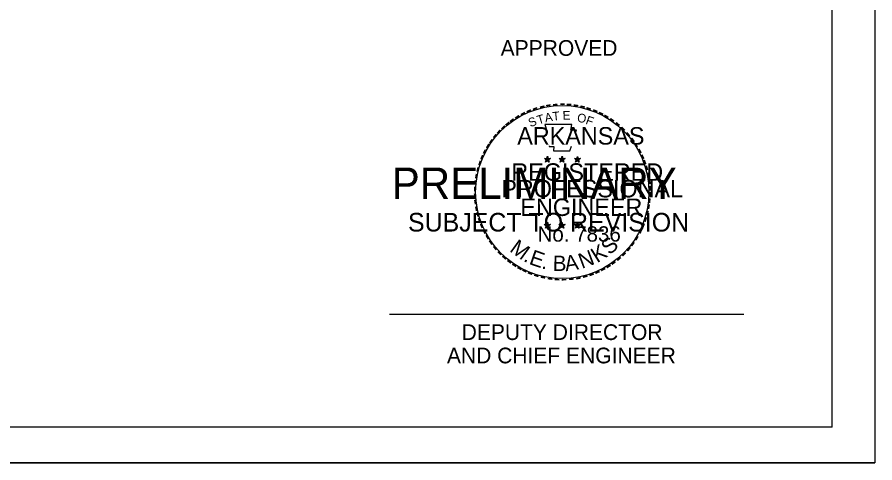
# Model space of a CAD drawing. Extents: x 1369979 to 1371646, y 379997 to 381064.
# Drawn here: x 1371168.2 to 1371645.6, y 379997.4 to 380245.7 of the extents above; entities that cross this region are included whole.
import ezdxf

# ---------------------------------------------------------------- set-up
doc = ezdxf.new("R2010")
doc.units = 0
for name, color, linetype in [('R_Border', 7, 'Continuous'), ('R_Border PE', 7, 'Continuous'), ('R_Border Prem', 7, 'Continuous'), ('R_No Plot', 7, 'Continuous')]:
    doc.layers.add(name, color=color, linetype=linetype)

msp = doc.modelspace()

# ---------------------------------------------------------------- linework, layer by layer
at = {"layer": 'R_Border'}
for q in [(1371621.85, 381044.6), (1370040.95, 380017.3)]:
    msp.add_line((1371621.85, 380017.3), q, dxfattribs=at)
at = {"layer": 'R_Border PE'}
for p, q in [((1371461.68, 380166.97), (1371463.38, 380166.42)), ((1371461.68, 380166.97), (1371462.93, 380166.77)), ((1371461.68, 380166.97), (1371462.83, 380166.37)), ((1371462.33, 380164.97), (1371463.38, 380166.42)), ((1371462.33, 380164.97), (1371462.93, 380166.17)), ((1371462.33, 380164.97), (1371463.33, 380166.02)), ((1371463.38, 380168.22), (1371463.18, 380166.97)), ((1371464.43, 380164.97), (1371463.33, 380166.02)), ((1371463.38, 380166.42), (1371463.38, 380168.22)), ((1371463.38, 380168.22), (1371463.63, 380167.02)), ((1371465.03, 380166.97), (1371463.38, 380166.42)), ((1371464.43, 380164.97), (1371463.38, 380166.42)), ((1371465.03, 380166.97), (1371463.68, 380166.72)), ((1371464.43, 380164.97), (1371463.73, 380166.37)), ((1371465.03, 380166.97), (1371464.08, 380166.47)), ((1371469.83, 380166.97), (1371471.53, 380166.42)), ((1371469.83, 380166.97), (1371471.03, 380166.77)), ((1371469.83, 380166.97), (1371470.93, 380166.37)), ((1371470.43, 380164.97), (1371471.53, 380166.42)), ((1371470.43, 380164.97), (1371471.08, 380166.17)), ((1371470.43, 380164.97), (1371471.48, 380166.02)), ((1371471.53, 380168.22), (1371471.33, 380166.97)), ((1371472.53, 380164.97), (1371471.48, 380166.02)), ((1371471.53, 380166.42), (1371471.53, 380168.22)), ((1371471.53, 380168.22), (1371471.73, 380167.02)), ((1371473.18, 380166.97), (1371471.53, 380166.42)), ((1371472.53, 380164.97), (1371471.53, 380166.42)), ((1371473.18, 380166.97), (1371471.78, 380166.72)), ((1371472.53, 380164.97), (1371471.83, 380166.37)), ((1371473.18, 380166.97), (1371472.18, 380166.47)), ((1371478.38, 380166.92), (1371480.08, 380166.37)), ((1371478.38, 380166.92), (1371479.58, 380166.67)), ((1371478.38, 380166.92), (1371479.53, 380166.32)), ((1371478.98, 380164.92), (1371480.08, 380166.37)), ((1371478.98, 380164.92), (1371479.63, 380166.12)), ((1371478.98, 380164.92), (1371480.08, 380165.97)), ((1371480.08, 380168.12), (1371479.88, 380166.92)), ((1371480.08, 380166.37), (1371480.08, 380168.12)), ((1371480.08, 380168.12), (1371480.28, 380166.92)), ((1371481.78, 380166.92), (1371480.08, 380166.37)), ((1371481.08, 380164.92), (1371480.08, 380166.37)), ((1371481.08, 380164.92), (1371480.08, 380165.97)), ((1371481.78, 380166.92), (1371480.33, 380166.67)), ((1371481.08, 380164.92), (1371480.43, 380166.32)), ((1371481.78, 380166.92), (1371480.73, 380166.42)), ((1371461.63, 380130.17), (1371463.33, 380129.62)), ((1371461.63, 380130.17), (1371462.93, 380129.92)), ((1371461.63, 380130.17), (1371462.83, 380129.57)), ((1371463.33, 380131.37), (1371463.13, 380130.17)), ((1371463.33, 380129.62), (1371463.33, 380131.37)), ((1371463.33, 380131.37), (1371463.58, 380130.17)), ((1371465.03, 380130.17), (1371463.33, 380129.62)), ((1371465.03, 380130.17), (1371463.63, 380129.92)), ((1371465.03, 380130.17), (1371464.08, 380129.67)), ((1371469.78, 380130.17), (1371471.48, 380129.62)), ((1371469.78, 380130.17), (1371471.03, 380129.92)), ((1371469.78, 380130.17), (1371470.93, 380129.57)), ((1371471.48, 380131.37), (1371471.28, 380130.17)), ((1371471.48, 380129.62), (1371471.48, 380131.37)), ((1371471.48, 380131.37), (1371471.68, 380130.17)), ((1371473.18, 380130.17), (1371471.48, 380129.62)), ((1371473.18, 380130.17), (1371471.73, 380129.92)), ((1371473.18, 380130.17), (1371472.13, 380129.67)), ((1371478.38, 380130.12), (1371480.08, 380129.57)), ((1371478.38, 380130.12), (1371479.58, 380129.87)), ((1371478.38, 380130.12), (1371479.53, 380129.52)), ((1371480.08, 380131.32), (1371479.88, 380130.12)), ((1371480.08, 380129.57), (1371480.08, 380131.32)), ((1371480.08, 380131.32), (1371480.28, 380130.12)), ((1371481.78, 380130.12), (1371480.08, 380129.57)), ((1371481.78, 380130.12), (1371480.33, 380129.87)), ((1371481.78, 380130.12), (1371480.73, 380129.62)), ((1371462.33, 380128.17), (1371463.33, 380129.62)), ((1371462.33, 380128.17), (1371462.93, 380129.37)), ((1371462.33, 380128.17), (1371463.33, 380129.27)), ((1371464.43, 380128.17), (1371463.33, 380129.62)), ((1371464.43, 380128.17), (1371463.33, 380129.22)), ((1371464.43, 380128.17), (1371463.73, 380129.57)), ((1371470.43, 380128.17), (1371471.48, 380129.62)), ((1371470.43, 380128.17), (1371471.03, 380129.37)), ((1371470.43, 380128.17), (1371471.48, 380129.27)), ((1371472.48, 380128.17), (1371471.48, 380129.62)), ((1371472.48, 380128.17), (1371471.48, 380129.22)), ((1371472.48, 380128.17), (1371471.83, 380129.57)), ((1371478.98, 380128.12), (1371480.08, 380129.57)), ((1371478.98, 380128.12), (1371479.63, 380129.32)), ((1371478.98, 380128.12), (1371480.08, 380129.22)), ((1371481.08, 380128.12), (1371480.08, 380129.57)), ((1371481.08, 380128.12), (1371480.08, 380129.17)), ((1371481.08, 380128.12), (1371480.38, 380129.52)), ((1371375.53, 380080.19), (1371572.7, 380080.19))]:
    msp.add_line(p, q, dxfattribs=at)
for points in [[(1371461.88, 380185.82), (1371463.18, 380181.77)], [(1371478.93, 380181.37), (1371479.63, 380182.72), (1371476.33, 380182.62), (1371476.98, 380185.82), (1371461.88, 380185.82)], [(1371464.28, 380174.07), (1371464.28, 380173.62), (1371466.98, 380173.52), (1371466.73, 380171.22), (1371475.83, 380171.22), (1371476.83, 380173.82)], [(1371463.38, 380168.22), (1371464.43, 380164.97), (1371461.68, 380166.97), (1371465.03, 380166.97), (1371462.33, 380164.97), (1371463.38, 380168.22)], [(1371471.53, 380168.22), (1371472.53, 380164.97), (1371469.83, 380166.97), (1371473.18, 380166.97), (1371470.43, 380164.97), (1371471.53, 380168.22)], [(1371480.08, 380168.12), (1371481.08, 380164.92), (1371478.38, 380166.92), (1371481.78, 380166.92), (1371478.98, 380164.92), (1371480.08, 380168.12)], [(1371463.33, 380131.37), (1371464.43, 380128.17), (1371461.63, 380130.17), (1371465.03, 380130.17), (1371462.33, 380128.17), (1371463.33, 380131.37)], [(1371471.48, 380131.37), (1371472.48, 380128.17), (1371469.78, 380130.17), (1371473.18, 380130.17), (1371470.43, 380128.17), (1371471.48, 380131.37)], [(1371480.08, 380131.32), (1371481.08, 380128.12), (1371478.38, 380130.12), (1371481.78, 380130.12), (1371478.98, 380128.12), (1371480.08, 380131.32)]]:
    msp.add_lwpolyline(points, dxfattribs=at)
for centre, radius in [((1371471.6, 380148.23), 48.22), ((1371463.34, 380166.42), 0.837), ((1371463.34, 380166.42), 0.703), ((1371463.34, 380166.42), 0.563), ((1371463.34, 380166.42), 0.482), ((1371463.34, 380166.42), 0.363), ((1371463.34, 380166.42), 0.241), ((1371463.34, 380166.42), 0.144), ((1371471.45, 380166.42), 0.837), ((1371471.45, 380166.42), 0.703), ((1371471.45, 380166.42), 0.563), ((1371471.45, 380166.42), 0.482), ((1371471.45, 380166.42), 0.363), ((1371471.45, 380166.42), 0.241), ((1371471.45, 380166.42), 0.144), ((1371480.03, 380166.36), 0.837), ((1371480.03, 380166.36), 0.703), ((1371480.03, 380166.36), 0.563), ((1371480.03, 380166.36), 0.482), ((1371480.03, 380166.36), 0.363), ((1371480.03, 380166.36), 0.241), ((1371480.03, 380166.36), 0.144), ((1371463.32, 380129.61), 0.837), ((1371463.32, 380129.61), 0.703), ((1371463.32, 380129.61), 0.563), ((1371463.32, 380129.61), 0.482), ((1371471.43, 380129.61), 0.837), ((1371471.43, 380129.61), 0.703), ((1371471.43, 380129.61), 0.563), ((1371471.43, 380129.61), 0.482), ((1371480.02, 380129.56), 0.837), ((1371480.02, 380129.56), 0.703), ((1371480.02, 380129.56), 0.563), ((1371480.02, 380129.56), 0.482), ((1371463.32, 380129.61), 0.363), ((1371463.32, 380129.61), 0.241), ((1371463.32, 380129.61), 0.144), ((1371471.43, 380129.61), 0.363), ((1371471.43, 380129.61), 0.241), ((1371471.43, 380129.61), 0.144), ((1371480.02, 380129.56), 0.363), ((1371480.02, 380129.56), 0.241), ((1371480.02, 380129.56), 0.144)]:
    msp.add_circle(centre, radius, dxfattribs=at)
at = {"layer": 'R_No Plot'}
msp.add_line((1369978.95, 379997.41), (1371645.61, 379997.41), dxfattribs=at)
msp.add_lwpolyline([(1369978.91, 381064.07), (1371645.61, 381064.07), (1371645.61, 379997.39), (1369978.91, 379997.39)], close=True, dxfattribs=at)

# ---------------------------------------------------------------- texts
at = {"layer": 'R_Border PE'}
for s, height, p in [('APPROVED', 8.748, (1371437.33, 380224.12)), ('ARKANSAS', 9.72, (1371446.58, 380174.67)), ('REGISTERED', 9.72, (1371443.28, 380154.52)), ('PROFESSIONAL', 9.72, (1371437.73, 380145.27)), ('ENGINEER', 9.72, (1371448.33, 380134.92)), ('No. 7836', 8.539, (1371457.87, 380120.62)), ('DEPUTY DIRECTOR', 8.748, (1371415.64, 380065.82)), ('AND CHIEF ENGINEER', 8.748, (1371407.45, 380052.82))]:
    msp.add_text(s, height=height, dxfattribs=at).set_placement(p)
for s, height, rotation, p in [('-', 7.78, 10.2193, (1371462.73, 380193.27)), ('-', 7.78, 5.8968, (1371466.28, 380193.77)), ('-', 7.78, 0.1862, (1371470.03, 380194.12)), ('-', 7.78, 357.743, (1371473.53, 380194.07)), ('-', 7.78, 352.1617, (1371477.13, 380193.77)), ('-', 7.78, 28.7918, (1371449.63, 380188.47)), ('-', 7.78, 24.3072, (1371452.68, 380190.02)), ('-', 7.78, 19.1761, (1371455.83, 380191.32)), ('-', 7.78, 13.6301, (1371459.48, 380192.47)), ('A', 4.86, 11.2132, (1371462.33, 380187.07)), ('T', 4.86, 6.0228, (1371466.43, 380187.92)), ('E', 4.86, 0.8323, (1371471.83, 380188.47)), ('-', 7.78, 347.2049, (1371480.63, 380193.27)), ('-', 7.78, 342.3362, (1371483.78, 380192.47)), ('-', 7.78, 337.8551, (1371487.28, 380191.42)), ('-', 7.78, 334.1211, (1371490.38, 380190.12)), ('-', 7.78, 38.9507, (1371441.63, 380182.92)), ('-', 7.78, 36.2317, (1371443.88, 380184.77)), ('-', 7.78, 34.0636, (1371446.73, 380186.67)), ('S', 4.86, 21.594, (1371453.88, 380184.27)), ('T', 4.86, 16.4036, (1371458.33, 380185.87)), ('O', 4.86, 350.4515, (1371479.63, 380187.42)), ('F', 4.86, 340.0707, (1371484.28, 380186.32)), ('-', 7.78, 329.6409, (1371493.18, 380188.72)), ('-', 7.78, 325.8627, (1371496.28, 380186.97)), ('-', 7.78, 48.4231, (1371437.33, 380178.52)), ('-', 7.78, 42.9622, (1371439.53, 380180.87)), ('-', 7.78, 320.5297, (1371499.28, 380184.92)), ('-', 7.78, 315.5786, (1371502.18, 380182.52)), ('-', 7.78, 54.2325, (1371433.38, 380173.42)), ('-', 7.78, 50.6142, (1371435.33, 380176.22)), ('-', 7.78, 309.8797, (1371504.93, 380179.82)), ('-', 7.78, 306.6522, (1371507.53, 380176.92)), ('-', 7.78, 58.0706, (1371431.78, 380170.87)), ('-', 6.8, 303.6753, (1371509.83, 380174.17)), ('-', 7.78, 67.7743, (1371428.98, 380164.92)), ('-', 7.78, 62.8713, (1371430.23, 380167.87)), ('-', 7.78, 299.6684, (1371511.43, 380171.17)), ('-', 7.78, 294.6628, (1371513.03, 380168.22)), ('-', 7.78, 72.3945, (1371427.98, 380161.87)), ('-', 7.78, 290.5728, (1371514.23, 380165.47)), ('-', 7.78, 75.461, (1371426.98, 380158.37)), ('-', 7.78, 285.1233, (1371515.38, 380162.62)), ('-', 7.78, 280.5493, (1371516.38, 380158.97)), ('-', 7.78, 85.1863, (1371425.98, 380151.57)), ('-', 7.78, 81.2013, (1371426.38, 380154.92)), ('-', 7.78, 276.5962, (1371517.13, 380155.32)), ('-', 7.78, 89.0622, (1371425.88, 380148.17)), ('-', 7.78, 274.3301, (1371517.43, 380151.77)), ('-', 7.78, 94.1959, (1371426.03, 380144.62)), ('-', 7.78, 263.5172, (1371517.48, 380145.47)), ('-', 7.78, 269.9407, (1371517.58, 380148.67)), ('-', 7.78, 98.9479, (1371426.38, 380141.42)), ('-', 7.78, 101.7149, (1371427.03, 380137.82)), ('-', 7.78, 260.9953, (1371517.13, 380142.27)), ('-', 7.78, 105.4578, (1371427.83, 380134.92)), ('-', 7.78, 255.7626, (1371516.63, 380138.97)), ('-', 7.78, 109.0874, (1371428.83, 380131.87)), ('-', 7.78, 114.0643, (1371430.08, 380128.97)), ('-', 7.78, 247.8887, (1371514.68, 380132.22)), ('-', 7.78, 252.8681, (1371515.73, 380135.47)), ('-', 7.78, 115.7289, (1371431.58, 380125.97)), ('-', 7.78, 244.6197, (1371513.38, 380129.17)), ('-', 7.78, 120.4471, (1371433.33, 380123.12)), ('-', 7.78, 125.8934, (1371435.23, 380120.42)), ('M', 8.54, 323.9056, (1371441.85, 380115.52)), ('S', 8.54, 42.9205, (1371498.04, 380112.79)), ('-', 7.78, 233.8452, (1371509.53, 380122.37)), ('-', 7.78, 239.0712, (1371511.48, 380125.52)), ('-', 7.78, 130.7181, (1371437.53, 380117.67)), ('E', 8.54, 340.8881, (1371452.7, 380108.26)), ('N', 8.54, 20.5042, (1371482.53, 380105.39)), ('K', 8.54, 32.2382, (1371491.01, 380108.51)), ('-', 7.78, 231.2538, (1371507.43, 380119.57)), ('-', 7.78, 134.2238, (1371440.03, 380115.07)), ('-', 7.78, 138.9338, (1371442.58, 380112.82)), ('B', 8.54, 359.3149, (1371466.31, 380104.33)), ('A', 8.54, 8.7702, (1371473.59, 380104.06)), ('-', 7.78, 221.0851, (1371502.58, 380114.37)), ('-', 7.78, 225.7653, (1371505.08, 380116.87)), ('-', 7.78, 144.6463, (1371445.28, 380110.82)), ('-', 7.78, 148.0898, (1371447.98, 380109.02)), ('-', 7.78, 151.5704, (1371450.78, 380107.42)), ('.', 8.54, 336.3407, (1371449.59, 380109.88)), ('.', 8.54, 350.694, (1371459.79, 380105.62)), ('-', 7.78, 212.2491, (1371497.33, 380110.22)), ('-', 7.78, 215.7363, (1371499.88, 380112.12)), ('-', 7.78, 154.6002, (1371453.38, 380106.27)), ('-', 7.78, 158.5612, (1371456.38, 380105.02)), ('-', 7.78, 162.7983, (1371459.73, 380103.97)), ('-', 7.78, 195.4743, (1371485.28, 380104.47)), ('-', 7.78, 200.7184, (1371488.58, 380105.62)), ('-', 7.78, 204.2516, (1371491.58, 380106.92)), ('-', 7.78, 207.3568, (1371494.58, 380108.52)), ('-', 7.78, 167.5555, (1371463.18, 380103.22)), ('-', 7.78, 173.1155, (1371466.93, 380102.67)), ('-', 7.78, 176.5183, (1371470.58, 380102.37)), ('-', 7.78, 181.5918, (1371474.23, 380102.47)), ('-', 7.78, 185.8167, (1371478.13, 380102.87)), ('-', 7.78, 191.2858, (1371481.73, 380103.47))]:
    msp.add_text(s, height=height, rotation=rotation, dxfattribs=at).set_placement(p)
at = {"layer": 'R_Border Prem'}
for s, height, p in [('PRELIMINARY', 17.5, (1371376.72, 380144.39)), ('SUBJECT TO REVISION', 10.3756, (1371385.76, 380126.25))]:
    msp.add_text(s, height=height, dxfattribs=at).set_placement(p)

doc.saveas('drawing.dxf')
